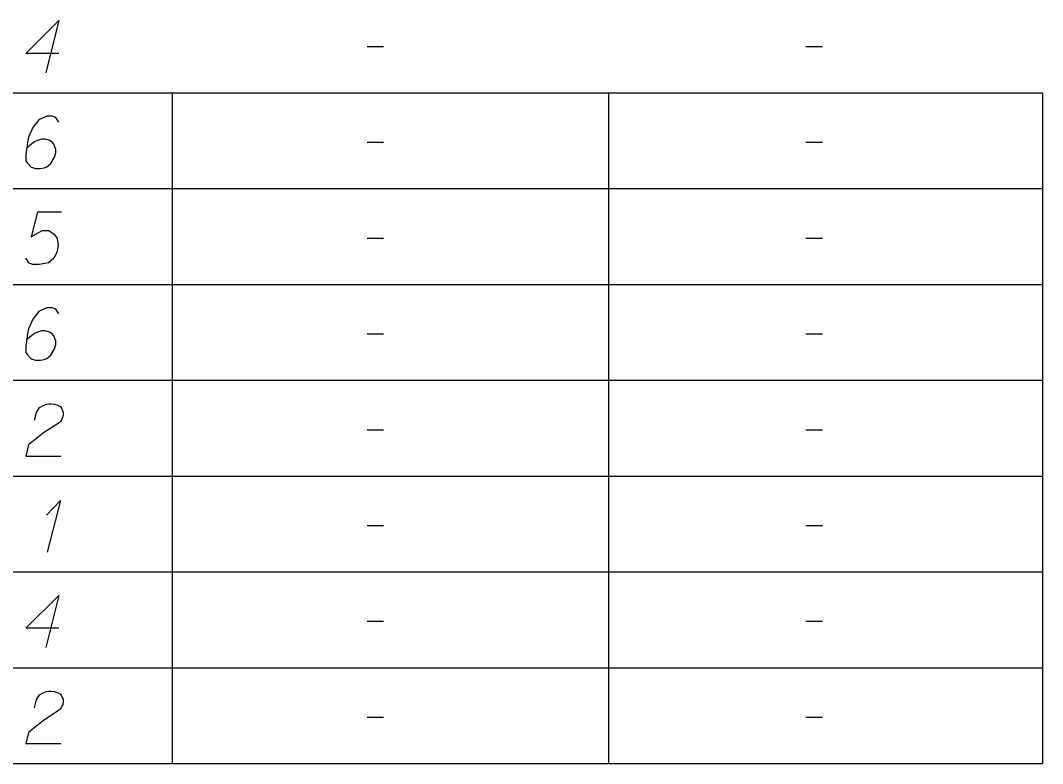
# Model space of a CAD drawing. Extents: x 2074207 to 2076812, y 516372 to 523312.
# Drawn here: x 2076718 to 2076811.9, y 517064.5 to 517132.7 of the extents above; entities that cross this region are included whole.
import ezdxf

# ---------------------------------------------------------------- set-up
doc = ezdxf.new("R2010")
doc.units = 0
for name, color, linetype in [('Prop DirtTable_ Soil Test Results - Outline (Major)', 7, 'Continuous'), ('Prop DirtTable_ Soil Test Results - Outline (Minor)', 7, 'Continuous'), ('Prop DirtTable_ Soil Test Results - Tx (Sample Data)', 7, 'Continuous')]:
    doc.layers.add(name, color=color, linetype=linetype)

msp = doc.modelspace()

# ---------------------------------------------------------------- linework, layer by layer
at = {"layer": 'Prop DirtTable_ Soil Test Results - Outline (Major)'}
for p, q in [((2076811.903, 517126.055), (2076811.903, 517117.255)), ((2076811.903, 517117.255), (2076811.903, 517108.455)), ((2076811.903, 517108.455), (2076811.903, 517099.655)), ((2076811.903, 517099.655), (2076811.903, 517090.855)), ((2076811.903, 517090.855), (2076811.903, 517082.055)), ((2076811.903, 517082.055), (2076811.903, 517073.255)), ((2076811.903, 517073.255), (2076811.903, 517064.455)), ((2076260.609, 517064.455), (2076811.903, 517064.455))]:
    msp.add_line(p, q, dxfattribs=at)
at = {"layer": 'Prop DirtTable_ Soil Test Results - Outline (Minor)'}
for p, q in [((2076260.609, 517126.055), (2076811.903, 517126.055)), ((2076731.93, 517126.055), (2076731.93, 517117.255)), ((2076772.032, 517126.055), (2076772.032, 517117.255)), ((2076260.609, 517117.255), (2076811.903, 517117.255)), ((2076260.609, 517117.255), (2076811.903, 517117.255)), ((2076731.93, 517117.255), (2076731.93, 517108.455)), ((2076772.032, 517117.255), (2076772.032, 517108.455)), ((2076260.609, 517108.455), (2076811.903, 517108.455)), ((2076260.609, 517108.455), (2076811.903, 517108.455)), ((2076731.93, 517108.455), (2076731.93, 517099.655)), ((2076772.032, 517108.455), (2076772.032, 517099.655)), ((2076260.609, 517099.655), (2076811.903, 517099.655)), ((2076260.609, 517099.655), (2076811.903, 517099.655)), ((2076731.93, 517099.655), (2076731.93, 517090.855)), ((2076772.032, 517099.655), (2076772.032, 517090.855)), ((2076260.609, 517090.855), (2076811.903, 517090.855)), ((2076260.609, 517090.855), (2076811.903, 517090.855)), ((2076731.93, 517090.855), (2076731.93, 517082.055)), ((2076772.032, 517090.855), (2076772.032, 517082.055)), ((2076260.609, 517082.055), (2076811.903, 517082.055)), ((2076260.609, 517082.055), (2076811.903, 517082.055)), ((2076731.93, 517082.055), (2076731.93, 517073.255)), ((2076772.032, 517082.055), (2076772.032, 517073.255)), ((2076260.609, 517073.255), (2076811.903, 517073.255)), ((2076260.609, 517073.255), (2076811.903, 517073.255)), ((2076731.93, 517073.255), (2076731.93, 517064.455)), ((2076772.032, 517073.255), (2076772.032, 517064.455)), ((2076260.609, 517064.455), (2076811.903, 517064.455))]:
    msp.add_line(p, q, dxfattribs=at)
at = {"layer": 'Prop DirtTable_ Soil Test Results - Tx (Sample Data)'}
for points in [[(2076721.509, 517129.674), (2076718.476, 517129.674), (2076721.509, 517132.698), (2076720.31, 517127.898)], [(2076749.836, 517130.317), (2076751.352, 517130.317)], [(2076790.156, 517130.317), (2076791.672, 517130.317)], [(2076721.509, 517123.369), (2076721.227, 517123.785), (2076720.91, 517123.898), (2076720.416, 517123.898), (2076720.063, 517123.747), (2076719.851, 517123.671), (2076719.675, 517123.558), (2076719.111, 517122.878), (2076718.723, 517121.97), (2076718.617, 517121.479), (2076718.476, 517120.383), (2076718.476, 517119.816), (2076718.617, 517119.589), (2076718.899, 517119.287), (2076719.005, 517119.211), (2076719.358, 517119.098), (2076719.816, 517119.098), (2076720.169, 517119.174), (2076720.416, 517119.249), (2076720.769, 517119.552), (2076721.121, 517120.156), (2076721.227, 517120.534), (2076721.227, 517120.837), (2076721.051, 517121.328), (2076720.91, 517121.517), (2076720.663, 517121.668), (2076720.239, 517121.781), (2076719.922, 517121.781), (2076719.534, 517121.668), (2076719.287, 517121.555), (2076718.864, 517121.252), (2076718.652, 517121.063), (2076718.546, 517120.95)], [(2076749.836, 517121.517), (2076751.352, 517121.517)], [(2076790.156, 517121.517), (2076791.672, 517121.517)], [(2076721.756, 517115.098), (2076719.534, 517115.098), (2076718.969, 517112.83), (2076719.992, 517113.397), (2076720.592, 517113.397), (2076721.086, 517113.057), (2076721.368, 517112.679), (2076721.439, 517112.037), (2076721.333, 517111.394), (2076721.051, 517110.865), (2076720.557, 517110.449), (2076719.71, 517110.298), (2076719.075, 517110.298), (2076718.758, 517110.449), (2076718.476, 517110.865)], [(2076749.836, 517112.717), (2076751.352, 517112.717)], [(2076790.156, 517112.717), (2076791.672, 517112.717)], [(2076721.509, 517105.769), (2076721.227, 517106.185), (2076720.91, 517106.298), (2076720.416, 517106.298), (2076720.063, 517106.147), (2076719.851, 517106.071), (2076719.675, 517105.958), (2076719.111, 517105.278), (2076718.723, 517104.37), (2076718.617, 517103.879), (2076718.476, 517102.783), (2076718.476, 517102.216), (2076718.617, 517101.989), (2076718.899, 517101.687), (2076719.005, 517101.611), (2076719.358, 517101.498), (2076719.816, 517101.498), (2076720.169, 517101.574), (2076720.416, 517101.649), (2076720.769, 517101.952), (2076721.121, 517102.556), (2076721.227, 517102.934), (2076721.227, 517103.237), (2076721.051, 517103.728), (2076720.91, 517103.917), (2076720.663, 517104.068), (2076720.239, 517104.181), (2076719.922, 517104.181), (2076719.534, 517104.068), (2076719.287, 517103.955), (2076718.864, 517103.652), (2076718.652, 517103.463), (2076718.546, 517103.35)], [(2076749.836, 517103.917), (2076751.352, 517103.917)], [(2076790.156, 517103.917), (2076791.672, 517103.917)], [(2076719.287, 517095.986), (2076719.463, 517096.704), (2076719.746, 517097.158), (2076720.063, 517097.347), (2076720.38, 517097.46), (2076720.627, 517097.498), (2076720.804, 517097.498), (2076721.121, 517097.46), (2076721.333, 517097.385), (2076721.439, 517097.347), (2076721.65, 517097.233), (2076721.756, 517097.082), (2076721.827, 517096.931), (2076721.862, 517096.818), (2076721.897, 517096.667), (2076721.897, 517096.478), (2076721.862, 517096.289), (2076721.827, 517096.175), (2076721.756, 517096.024), (2076721.65, 517095.873), (2076721.545, 517095.759), (2076720.098, 517094.815), (2076718.723, 517093.718), (2076718.476, 517092.698), (2076721.686, 517092.698)], [(2076749.836, 517095.117), (2076751.352, 517095.117)], [(2076790.156, 517095.117), (2076791.672, 517095.117)], [(2076720.38, 517087.262), (2076721.65, 517088.622), (2076720.451, 517083.86)], [(2076749.836, 517086.317), (2076751.352, 517086.317)], [(2076790.156, 517086.317), (2076791.672, 517086.317)], [(2076721.509, 517076.874), (2076718.476, 517076.874), (2076721.509, 517079.898), (2076720.31, 517075.098)], [(2076749.836, 517077.517), (2076751.352, 517077.517)], [(2076790.156, 517077.517), (2076791.672, 517077.517)], [(2076719.287, 517069.586), (2076719.463, 517070.304), (2076719.746, 517070.758), (2076720.063, 517070.947), (2076720.38, 517071.06), (2076720.627, 517071.098), (2076720.804, 517071.098), (2076721.121, 517071.06), (2076721.333, 517070.985), (2076721.439, 517070.947), (2076721.65, 517070.833), (2076721.756, 517070.682), (2076721.827, 517070.531), (2076721.862, 517070.418), (2076721.897, 517070.267), (2076721.897, 517070.078), (2076721.862, 517069.889), (2076721.827, 517069.775), (2076721.756, 517069.624), (2076721.65, 517069.473), (2076721.545, 517069.359), (2076720.098, 517068.415), (2076718.723, 517067.318), (2076718.476, 517066.298), (2076721.686, 517066.298)], [(2076749.836, 517068.717), (2076751.352, 517068.717)], [(2076790.156, 517068.717), (2076791.672, 517068.717)]]:
    msp.add_lwpolyline(points, dxfattribs=at)

doc.saveas('drawing.dxf')
